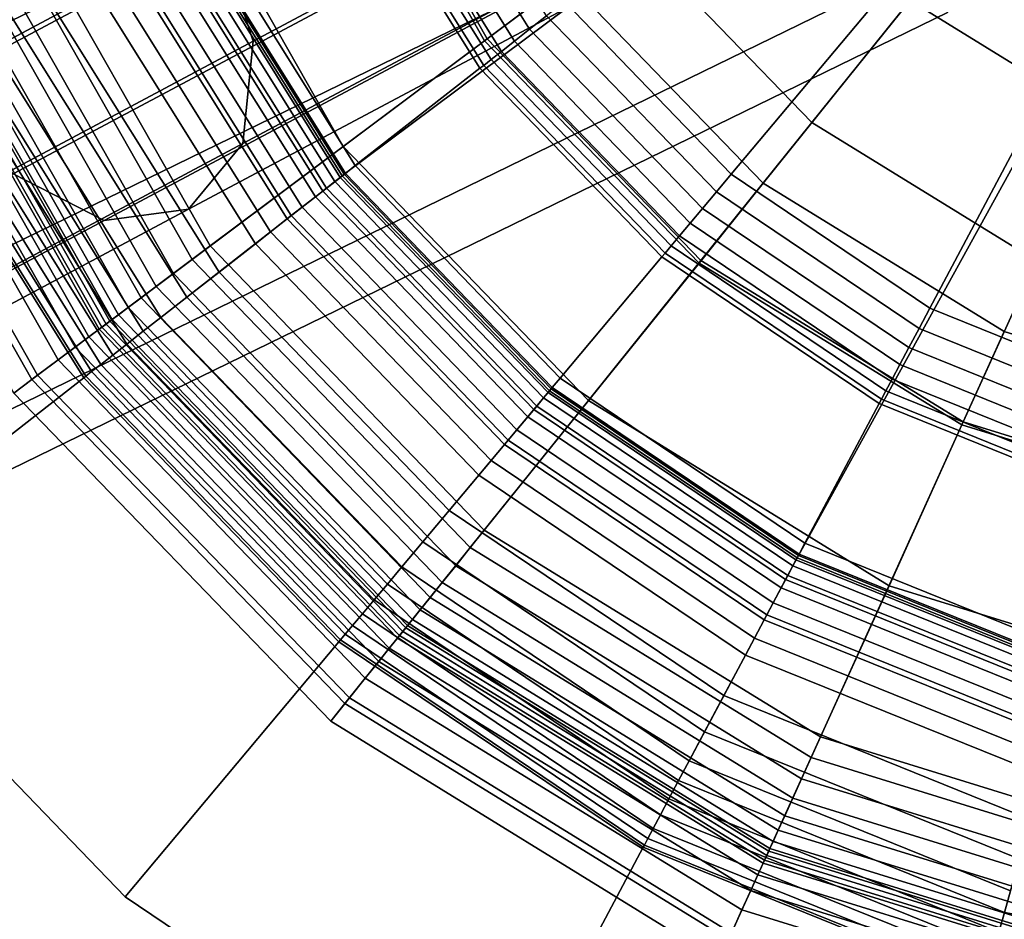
# Model space of a CAD drawing. Extents: x -43.1 to 43.1, y -41.3 to 41.3.
# Tile 469 of 656: x 15.636 to 16.296, y 6.796 to 7.399. Entities that reach past the tile are written whole.
import ezdxf

# ---------------------------------------------------------------- set-up
doc = ezdxf.new("R2010")
doc.units = 0
for name, color, linetype in [('CABLE.1', 18, 'CONTINUOUS'), ('LAMP', 7, 'CONTINUOUS'), ('LAMP_SUPPORT', 18, 'CONTINUOUS'), ('METAL_BASE', 254, 'CONTINUOUS')]:
    doc.layers.add(name, color=color, linetype=linetype)

msp = doc.modelspace()

# ---------------------------------------------------------------- linework, layer by layer
at = {"layer": 'CABLE.1'}
for points in [[(15.7678, 7.4594, 5.2232), (15.7924, 7.3842, 5.2379), (16.2948, 7.6518, 5.8841), (16.2728, 7.7284, 5.8728)], [(15.5818, 7.3566, 5.4519), (15.5573, 7.4318, 5.4371), (16.0243, 7.6805, 6.0379), (16.0463, 7.604, 6.0493)], [(15.7924, 7.3842, 5.2379), (15.7854, 7.3155, 5.2794), (16.2804, 7.5791, 5.9161), (16.2948, 7.6518, 5.8841)], [(15.6313, 7.2952, 5.436), (15.5818, 7.3566, 5.4519), (16.0463, 7.604, 6.0493), (16.0985, 7.5441, 6.037)], [(15.7854, 7.3155, 5.2794), (15.7489, 7.2715, 5.3364), (16.2337, 7.5297, 5.9601), (16.2804, 7.5791, 5.9161)], [(14.9954, 7.2213, 4.8186), (15.0415, 7.2232, 4.7524), (15.6572, 7.5519, 5.2814), (15.6008, 7.5445, 5.3387)], [(15.0415, 7.2232, 4.7524), (15.0951, 7.188, 4.7036), (15.7184, 7.5208, 5.2391), (15.6572, 7.5519, 5.2814)], [(15.6924, 7.2641, 5.3937), (15.6313, 7.2952, 5.436), (16.0985, 7.5441, 6.037), (16.1672, 7.5169, 6.0043)], [(15.7489, 7.2715, 5.3364), (15.6924, 7.2641, 5.3937), (16.1672, 7.5169, 6.0043), (16.2337, 7.5297, 5.9601)], [(15.0951, 7.188, 4.7036), (15.1417, 7.1251, 4.6853), (15.7678, 7.4594, 5.2232), (15.7184, 7.5208, 5.2391)], [(15.1417, 7.1251, 4.6853), (15.169, 7.0514, 4.7024), (15.7924, 7.3842, 5.2379), (15.7678, 7.4594, 5.2232)], [(15.169, 7.0514, 4.7024), (15.1696, 6.9866, 4.7503), (15.7854, 7.3155, 5.2794), (15.7924, 7.3842, 5.2379)], [(15.1696, 6.9866, 4.7503), (15.1433, 6.9481, 4.8161), (15.7489, 7.2715, 5.3364), (15.7854, 7.3155, 5.2794)], [(15.0972, 6.9462, 4.8823), (15.0436, 6.9815, 4.9311), (15.6313, 7.2952, 5.436), (15.6924, 7.2641, 5.3937)], [(15.1433, 6.9481, 4.8161), (15.0972, 6.9462, 4.8823), (15.6924, 7.2641, 5.3937), (15.7489, 7.2715, 5.3364)]]:
    msp.add_3dface(points, dxfattribs=at)
at = {"layer": 'LAMP'}
for points in [[(16.0024, 7.4255, 13.367), (16.1342, 7.289, 13.367), (16.6088, 7.8793, 13.367), (15.9086, 7.5906, 13.367)], [(16.2328, 7.4115, 16.4972), (16.1283, 7.5197, 16.4972), (16.6088, 7.8793, 16.4972), (16.3609, 7.3327, 16.4972)], [(16.2959, 7.1895, 13.367), (16.4773, 7.1334, 13.367), (16.6088, 7.8793, 13.367), (16.1342, 7.289, 13.367)], [(15.9492, 7.3858, 16.4176), (15.8472, 7.5653, 16.4176), (15.9568, 7.6105, 16.4759), (16.0441, 7.4568, 16.4759)], [(16.0024, 7.4255, 13.367), (15.9086, 7.5906, 13.367), (15.8452, 7.5645, 13.8664), (15.9475, 7.3845, 13.8664)], [(15.9475, 7.3845, 13.8664), (15.8452, 7.5645, 13.8664), (15.6188, 7.4712, 13.8588), (15.7514, 7.2378, 13.8588)], [(15.8526, 7.3135, 16.3306), (15.7357, 7.5194, 16.3306), (15.8472, 7.5653, 16.4176), (15.9492, 7.3858, 16.4176)], [(15.7635, 7.2469, 16.2234), (15.6328, 7.477, 16.2234), (15.7357, 7.5194, 16.3306), (15.8526, 7.3135, 16.3306)], [(16.1669, 7.3296, 16.4759), (16.0441, 7.4568, 16.4759), (16.1283, 7.5197, 16.4972), (16.2328, 7.4115, 16.4972)], [(15.6909, 7.1926, 16.1042), (15.549, 7.4424, 16.1042), (15.6328, 7.477, 16.2234), (15.7635, 7.2469, 16.2234)], [(15.7514, 7.2378, 13.8588), (15.6188, 7.4712, 13.8588), (15.6043, 7.4652, 13.8601), (15.7389, 7.2284, 13.8601)], [(15.7389, 7.2284, 13.8601), (15.6043, 7.4652, 13.8601), (15.591, 7.4597, 13.8647), (15.7273, 7.2198, 13.8647)], [(15.7171, 7.2121, 13.8722), (15.5792, 7.4549, 13.8722), (15.5693, 7.4508, 13.8822), (15.7085, 7.2057, 13.8822)], [(15.7273, 7.2198, 13.8647), (15.591, 7.4597, 13.8647), (15.5792, 7.4549, 13.8722), (15.7171, 7.2121, 13.8722)], [(16.0926, 7.2372, 16.4176), (15.9492, 7.3858, 16.4176), (16.0441, 7.4568, 16.4759), (16.1669, 7.3296, 16.4759)], [(15.7019, 7.2008, 13.8943), (15.5617, 7.4477, 13.8943), (15.5568, 7.4456, 13.9082), (15.6977, 7.1976, 13.9082)], [(15.7085, 7.2057, 13.8822), (15.5693, 7.4508, 13.8822), (15.5617, 7.4477, 13.8943), (15.7019, 7.2008, 13.8943)], [(15.644, 7.1575, 15.9815), (15.4948, 7.4201, 15.9815), (15.549, 7.4424, 16.1042), (15.6909, 7.1926, 16.1042)], [(15.689, 7.1911, 14.4272), (15.5468, 7.4415, 14.4272), (15.5388, 7.4382, 14.7202), (15.6821, 7.186, 14.7202)], [(15.6937, 7.1946, 14.1573), (15.5521, 7.4437, 14.1573), (15.5468, 7.4415, 14.4272), (15.689, 7.1911, 14.4272)], [(15.6961, 7.1964, 13.9233), (15.555, 7.4449, 13.9233), (15.5521, 7.4437, 14.1573), (15.6937, 7.1946, 14.1573)], [(15.6977, 7.1976, 13.9082), (15.5568, 7.4456, 13.9082), (15.555, 7.4449, 13.9233), (15.6961, 7.1964, 13.9233)], [(15.6821, 7.186, 14.7202), (15.5388, 7.4382, 14.7202), (15.5283, 7.4339, 15.0232), (15.673, 7.1791, 15.0232)], [(15.6615, 7.1706, 15.3235), (15.5151, 7.4284, 15.3235), (15.4992, 7.4219, 15.6079), (15.6478, 7.1603, 15.6079)], [(15.673, 7.1791, 15.0232), (15.5283, 7.4339, 15.0232), (15.5151, 7.4284, 15.3235), (15.6615, 7.1706, 15.3235)], [(15.6478, 7.1603, 15.6079), (15.4992, 7.4219, 15.6079), (15.4807, 7.4143, 15.8637), (15.6318, 7.1483, 15.8637)], [(16.1342, 7.289, 13.367), (16.0024, 7.4255, 13.367), (15.9475, 7.3845, 13.8664), (16.0913, 7.2355, 13.8664)], [(15.6318, 7.1483, 15.8637), (15.4807, 7.4143, 15.8637), (15.4948, 7.4201, 15.9815), (15.644, 7.1575, 15.9815)], [(16.3175, 7.237, 16.4759), (16.1669, 7.3296, 16.4759), (16.2328, 7.4115, 16.4972), (16.3609, 7.3327, 16.4972)], [(16.0913, 7.2355, 13.8664), (15.9475, 7.3845, 13.8664), (15.7514, 7.2378, 13.8588), (15.9379, 7.0447, 13.8588)], [(16.0171, 7.1433, 16.3306), (15.8526, 7.3135, 16.3306), (15.9492, 7.3858, 16.4176), (16.0926, 7.2372, 16.4176)], [(16.2685, 7.129, 16.4176), (16.0926, 7.2372, 16.4176), (16.1669, 7.3296, 16.4759), (16.3175, 7.237, 16.4759)], [(15.9473, 7.0565, 16.2234), (15.7635, 7.2469, 16.2234), (15.8526, 7.3135, 16.3306), (16.0171, 7.1433, 16.3306)], [(16.2959, 7.1895, 13.367), (16.1342, 7.289, 13.367), (16.0913, 7.2355, 13.8664), (16.2676, 7.1271, 13.8664)], [(15.8905, 6.9859, 16.1042), (15.6909, 7.1926, 16.1042), (15.7635, 7.2469, 16.2234), (15.9473, 7.0565, 16.2234)], [(15.9379, 7.0447, 13.8588), (15.7514, 7.2378, 13.8588), (15.7389, 7.2284, 13.8601), (15.9281, 7.0325, 13.8601)], [(16.2187, 7.0192, 16.3306), (16.0171, 7.1433, 16.3306), (16.0926, 7.2372, 16.4176), (16.2685, 7.129, 16.4176)], [(16.4658, 7.068, 16.4176), (16.2685, 7.129, 16.4176), (16.3175, 7.237, 16.4759), (16.4864, 7.1847, 16.4759)], [(16.2676, 7.1271, 13.8664), (16.0913, 7.2355, 13.8664), (15.9379, 7.0447, 13.8588), (16.1665, 6.9041, 13.8588)], [(15.9281, 7.0325, 13.8601), (15.7389, 7.2284, 13.8601), (15.7273, 7.2198, 13.8647), (15.919, 7.0213, 13.8647)], [(15.919, 7.0213, 13.8647), (15.7273, 7.2198, 13.8647), (15.7171, 7.2121, 13.8722), (15.911, 7.0113, 13.8722)], [(15.911, 7.0113, 13.8722), (15.7171, 7.2121, 13.8722), (15.7085, 7.2057, 13.8822), (15.9043, 7.003, 13.8822)], [(15.9043, 7.003, 13.8822), (15.7085, 7.2057, 13.8822), (15.7019, 7.2008, 13.8943), (15.8991, 6.9966, 13.8943)], [(15.8958, 6.9924, 13.9082), (15.6977, 7.1976, 13.9082), (15.6961, 7.1964, 13.9233), (15.8946, 6.9909, 13.9233)], [(15.8991, 6.9966, 13.8943), (15.7019, 7.2008, 13.8943), (15.6977, 7.1976, 13.9082), (15.8958, 6.9924, 13.9082)], [(15.8538, 6.9402, 15.9815), (15.644, 7.1575, 15.9815), (15.6909, 7.1926, 16.1042), (15.8905, 6.9859, 16.1042)], [(15.889, 6.984, 14.4272), (15.689, 7.1911, 14.4272), (15.6821, 7.186, 14.7202), (15.8836, 6.9773, 14.7202)], [(15.8927, 6.9885, 14.1573), (15.6937, 7.1946, 14.1573), (15.689, 7.1911, 14.4272), (15.889, 6.984, 14.4272)], [(15.8946, 6.9909, 13.9233), (15.6961, 7.1964, 13.9233), (15.6937, 7.1946, 14.1573), (15.8927, 6.9885, 14.1573)], [(15.8836, 6.9773, 14.7202), (15.6821, 7.186, 14.7202), (15.673, 7.1791, 15.0232), (15.8765, 6.9684, 15.0232)], [(16.4773, 7.1334, 13.367), (16.2959, 7.1895, 13.367), (16.2676, 7.1271, 13.8664), (16.4654, 7.0658, 13.8664)], [(15.8765, 6.9684, 15.0232), (15.673, 7.1791, 15.0232), (15.6615, 7.1706, 15.3235), (15.8675, 6.9573, 15.3235)], [(15.8675, 6.9573, 15.3235), (15.6615, 7.1706, 15.3235), (15.6478, 7.1603, 15.6079), (15.8568, 6.9439, 15.6079)], [(15.8568, 6.9439, 15.6079), (15.6478, 7.1603, 15.6079), (15.6318, 7.1483, 15.8637), (15.8443, 6.9283, 15.8637)], [(15.8443, 6.9283, 15.8637), (15.6318, 7.1483, 15.8637), (15.644, 7.1575, 15.9815), (15.8538, 6.9402, 15.9815)], [(16.1727, 6.9178, 16.2234), (15.9473, 7.0565, 16.2234), (16.0171, 7.1433, 16.3306), (16.2187, 7.0192, 16.3306)], [(16.4654, 7.0658, 13.8664), (16.2676, 7.1271, 13.8664), (16.1665, 6.9041, 13.8588), (16.4229, 6.8247, 13.8588)], [(16.4449, 6.9492, 16.3306), (16.2187, 7.0192, 16.3306), (16.2685, 7.129, 16.4176), (16.4658, 7.068, 16.4176)], [(16.1353, 6.8353, 16.1042), (15.8905, 6.9859, 16.1042), (15.9473, 7.0565, 16.2234), (16.1727, 6.9178, 16.2234)], [(16.1665, 6.9041, 13.8588), (15.9379, 7.0447, 13.8588), (15.9281, 7.0325, 13.8601), (16.16, 6.8898, 13.8601)], [(16.16, 6.8898, 13.8601), (15.9281, 7.0325, 13.8601), (15.919, 7.0213, 13.8647), (16.1541, 6.8767, 13.8647)], [(16.1541, 6.8767, 13.8647), (15.919, 7.0213, 13.8647), (15.911, 7.0113, 13.8722), (16.1488, 6.865, 13.8722)], [(16.4255, 6.8396, 16.2234), (16.1727, 6.9178, 16.2234), (16.2187, 7.0192, 16.3306), (16.4449, 6.9492, 16.3306)], [(16.1488, 6.865, 13.8722), (15.911, 7.0113, 13.8722), (15.9043, 7.003, 13.8822), (16.1443, 6.8553, 13.8822)], [(16.1443, 6.8553, 13.8822), (15.9043, 7.003, 13.8822), (15.8991, 6.9966, 13.8943), (16.1409, 6.8478, 13.8943)], [(16.1388, 6.843, 13.9082), (15.8958, 6.9924, 13.9082), (15.8946, 6.9909, 13.9233), (16.138, 6.8412, 13.9233)], [(16.1409, 6.8478, 13.8943), (15.8991, 6.9966, 13.8943), (15.8958, 6.9924, 13.9082), (16.1388, 6.843, 13.9082)], [(16.1111, 6.7819, 15.9815), (15.8538, 6.9402, 15.9815), (15.8905, 6.9859, 16.1042), (16.1353, 6.8353, 16.1042)], [(16.1367, 6.8384, 14.1573), (15.8927, 6.9885, 14.1573), (15.889, 6.984, 14.4272), (16.1343, 6.8331, 14.4272)], [(16.138, 6.8412, 13.9233), (15.8946, 6.9909, 13.9233), (15.8927, 6.9885, 14.1573), (16.1367, 6.8384, 14.1573)], [(16.1343, 6.8331, 14.4272), (15.889, 6.984, 14.4272), (15.8836, 6.9773, 14.7202), (16.1307, 6.8253, 14.7202)], [(16.1307, 6.8253, 14.7202), (15.8836, 6.9773, 14.7202), (15.8765, 6.9684, 15.0232), (16.126, 6.8149, 15.0232)], [(16.126, 6.8149, 15.0232), (15.8765, 6.9684, 15.0232), (15.8675, 6.9573, 15.3235), (16.1201, 6.8019, 15.3235)], [(16.1201, 6.8019, 15.3235), (15.8675, 6.9573, 15.3235), (15.8568, 6.9439, 15.6079), (16.113, 6.7863, 15.6079)], [(16.113, 6.7863, 15.6079), (15.8568, 6.9439, 15.6079), (15.8443, 6.9283, 15.8637), (16.1048, 6.768, 15.8637)], [(16.1048, 6.768, 15.8637), (15.8443, 6.9283, 15.8637), (15.8538, 6.9402, 15.9815), (16.1111, 6.7819, 15.9815)], [(16.4098, 6.7503, 16.1042), (16.1353, 6.8353, 16.1042), (16.1727, 6.9178, 16.2234), (16.4255, 6.8396, 16.2234)], [(16.4229, 6.8247, 13.8588), (16.1665, 6.9041, 13.8588), (16.16, 6.8898, 13.8601), (16.4202, 6.8093, 13.8601)], [(16.4202, 6.8093, 13.8601), (16.16, 6.8898, 13.8601), (16.1541, 6.8767, 13.8647), (16.4177, 6.7951, 13.8647)], [(16.4177, 6.7951, 13.8647), (16.1541, 6.8767, 13.8647), (16.1488, 6.865, 13.8722), (16.4155, 6.7825, 13.8722)], [(16.4155, 6.7825, 13.8722), (16.1488, 6.865, 13.8722), (16.1443, 6.8553, 13.8822), (16.4136, 6.7719, 13.8822)], [(16.4136, 6.7719, 13.8822), (16.1443, 6.8553, 13.8822), (16.1409, 6.8478, 13.8943), (16.4122, 6.7638, 13.8943)], [(16.4122, 6.7638, 13.8943), (16.1409, 6.8478, 13.8943), (16.1388, 6.843, 13.9082), (16.4112, 6.7586, 13.9082)], [(16.4109, 6.7567, 13.9233), (16.138, 6.8412, 13.9233), (16.1367, 6.8384, 14.1573), (16.4104, 6.7537, 14.1573)], [(16.4112, 6.7586, 13.9082), (16.1388, 6.843, 13.9082), (16.138, 6.8412, 13.9233), (16.4109, 6.7567, 13.9233)], [(16.3996, 6.6926, 15.9815), (16.1111, 6.7819, 15.9815), (16.1353, 6.8353, 16.1042), (16.4098, 6.7503, 16.1042)], [(16.4104, 6.7537, 14.1573), (16.1367, 6.8384, 14.1573), (16.1343, 6.8331, 14.4272), (16.4094, 6.7479, 14.4272)], [(16.4094, 6.7479, 14.4272), (16.1343, 6.8331, 14.4272), (16.1307, 6.8253, 14.7202), (16.4079, 6.7395, 14.7202)], [(16.4079, 6.7395, 14.7202), (16.1307, 6.8253, 14.7202), (16.126, 6.8149, 15.0232), (16.4059, 6.7282, 15.0232)], [(16.4059, 6.7282, 15.0232), (16.126, 6.8149, 15.0232), (16.1201, 6.8019, 15.3235), (16.4034, 6.7142, 15.3235)], [(16.4034, 6.7142, 15.3235), (16.1201, 6.8019, 15.3235), (16.113, 6.7863, 15.6079), (16.4004, 6.6973, 15.6079)]]:
    msp.add_3dface(points, dxfattribs=at)
at = {"layer": 'LAMP_SUPPORT'}
for points in [[(16.5829, 7.8828, 12.7749), (16.6101, 7.8599, 12.7749), (15.8533, 7.295, 12.7749), (15.7474, 7.4645, 12.7749)], [(16.6101, 7.8599, 12.7749), (16.1579, 7.0394, 12.7749), (15.9922, 7.1512, 12.7749), (15.8533, 7.295, 12.7749)], [(16.6101, 7.8599, 12.7749), (16.3432, 6.9645, 12.7749), (16.1579, 7.0394, 12.7749)], [(15.6183, 7.6371, 13.7394), (15.6911, 7.437, 13.7394), (15.6073, 7.3961, 13.7394), (15.5278, 7.6146, 13.7394)], [(16.0014, 7.4106, 8.9914), (16.1129, 7.2951, 8.9914), (16.3406, 7.5664, 8.9914), (16.2804, 7.6287, 8.9914)], [(16.1129, 7.2951, 8.9914), (16.2461, 7.2053, 8.9914), (16.4123, 7.518, 8.9914), (16.3406, 7.5664, 8.9914)], [(15.8777, 7.528, 9.0055), (15.9675, 7.3842, 9.0055), (15.9777, 7.3922, 8.9979), (15.8893, 7.5337, 8.9979)], [(15.8893, 7.5337, 8.9979), (15.9777, 7.3922, 8.9979), (15.9891, 7.4011, 8.9931), (15.9023, 7.54, 8.9931)], [(15.8677, 7.5231, 9.0155), (15.9588, 7.3773, 9.0155), (15.9675, 7.3842, 9.0055), (15.8777, 7.528, 9.0055)], [(15.8597, 7.5192, 9.0276), (15.9518, 7.3719, 9.0276), (15.9588, 7.3773, 9.0155), (15.8677, 7.5231, 9.0155)], [(15.7559, 7.4686, 10.0789), (15.8608, 7.3008, 10.0789), (15.9443, 7.366, 9.0568), (15.8512, 7.5151, 9.0568)], [(15.8512, 7.5151, 9.0568), (15.9443, 7.366, 9.0568), (15.9469, 7.368, 9.0415), (15.8541, 7.5165, 9.0415)], [(15.8541, 7.5165, 9.0415), (15.9469, 7.368, 9.0415), (15.9518, 7.3719, 9.0276), (15.8597, 7.5192, 9.0276)], [(16.2461, 7.2053, 8.9914), (16.395, 7.1451, 8.9914), (16.4926, 7.4856, 8.9914), (16.4123, 7.518, 8.9914)], [(15.7484, 7.4649, 10.0942), (15.8542, 7.2956, 10.0942), (15.8608, 7.3008, 10.0789), (15.7559, 7.4686, 10.0789)], [(15.731, 7.4565, 10.1081), (15.839, 7.2837, 10.1081), (15.8542, 7.2956, 10.0942), (15.7484, 7.4649, 10.0942)], [(15.7403, 7.461, 13.7054), (15.8471, 7.2901, 13.7054), (15.8414, 7.2857, 13.7167), (15.7338, 7.4578, 13.7167)], [(15.7444, 7.463, 13.6925), (15.8507, 7.2929, 13.6925), (15.8471, 7.2901, 13.7054), (15.7403, 7.461, 13.7054)], [(15.7459, 7.4637, 13.6786), (15.852, 7.2939, 13.6786), (15.8507, 7.2929, 13.6925), (15.7444, 7.463, 13.6925)], [(15.7474, 7.4645, 12.7749), (15.8533, 7.295, 12.7749), (15.852, 7.2939, 13.6786), (15.7459, 7.4637, 13.6786)], [(15.707, 7.4447, 10.1202), (15.8179, 7.2673, 10.1202), (15.839, 7.2837, 10.1081), (15.731, 7.4565, 10.1081)], [(15.7338, 7.4578, 13.7167), (15.8414, 7.2857, 13.7167), (15.834, 7.2798, 13.7261), (15.7253, 7.4537, 13.7261)], [(15.7152, 7.4487, 13.7333), (15.8251, 7.2729, 13.7333), (15.815, 7.265, 13.7378), (15.7037, 7.4431, 13.7378)], [(15.7253, 7.4537, 13.7261), (15.834, 7.2798, 13.7261), (15.8251, 7.2729, 13.7333), (15.7152, 7.4487, 13.7333)], [(15.6795, 7.4313, 10.1302), (15.7938, 7.2484, 10.1302), (15.8179, 7.2673, 10.1202), (15.707, 7.4447, 10.1202)], [(15.7037, 7.4431, 13.7378), (15.815, 7.265, 13.7378), (15.804, 7.2564, 13.7394), (15.6911, 7.437, 13.7394)], [(15.6911, 7.437, 13.7394), (15.804, 7.2564, 13.7394), (15.7305, 7.199, 13.7394), (15.6073, 7.3961, 13.7394)], [(15.6518, 7.4178, 10.1378), (15.7695, 7.2294, 10.1378), (15.7938, 7.2484, 10.1302), (15.6795, 7.4313, 10.1302)], [(15.627, 7.4058, 10.1425), (15.7478, 7.2125, 10.1425), (15.7695, 7.2294, 10.1378), (15.6518, 7.4178, 10.1378)], [(15.9891, 7.4011, 8.9931), (16.1029, 7.2832, 8.9931), (16.1129, 7.2951, 8.9914), (16.0014, 7.4106, 8.9914)], [(15.6073, 7.3961, 10.1442), (15.7305, 7.199, 10.1442), (15.7478, 7.2125, 10.1425), (15.627, 7.4058, 10.1425)], [(15.5938, 7.3895, 10.146), (15.7186, 7.1897, 10.146), (15.7305, 7.199, 10.1442), (15.6073, 7.3961, 10.1442)], [(15.6073, 7.3961, 13.7394), (15.7305, 7.199, 13.7394), (15.7186, 7.1897, 13.7377), (15.5938, 7.3895, 13.7377)], [(15.9777, 7.3922, 8.9979), (16.0937, 7.2721, 8.9979), (16.1029, 7.2832, 8.9931), (15.9891, 7.4011, 8.9931)], [(15.5814, 7.3835, 10.1509), (15.7077, 7.1812, 10.1509), (15.7186, 7.1897, 10.146), (15.5938, 7.3895, 10.146)], [(15.5938, 7.3895, 13.7377), (15.7186, 7.1897, 13.7377), (15.7077, 7.1812, 13.7328), (15.5814, 7.3835, 13.7328)], [(15.9675, 7.3842, 9.0055), (16.0853, 7.2622, 9.0055), (16.0937, 7.2721, 8.9979), (15.9777, 7.3922, 8.9979)], [(15.5704, 7.3781, 10.1587), (15.6981, 7.1737, 10.1587), (15.7077, 7.1812, 10.1509), (15.5814, 7.3835, 10.1509)], [(15.5814, 7.3835, 13.7328), (15.7077, 7.1812, 13.7328), (15.6981, 7.1737, 13.725), (15.5704, 7.3781, 13.725)], [(15.9588, 7.3773, 9.0155), (16.0782, 7.2537, 9.0155), (16.0853, 7.2622, 9.0055), (15.9675, 7.3842, 9.0055)], [(15.5613, 7.3737, 10.1688), (15.6901, 7.1674, 10.1688), (15.6981, 7.1737, 10.1587), (15.5704, 7.3781, 10.1587)], [(15.5704, 7.3781, 13.725), (15.6981, 7.1737, 13.725), (15.6901, 7.1674, 13.7148), (15.5613, 7.3737, 13.7148)], [(15.9518, 7.3719, 9.0276), (16.0725, 7.2469, 9.0276), (16.0782, 7.2537, 9.0155), (15.9588, 7.3773, 9.0155)], [(15.5498, 7.3681, 10.1948), (15.6801, 7.1596, 10.1948), (15.684, 7.1627, 10.181), (15.5543, 7.3703, 10.181)], [(15.5543, 7.3703, 13.7026), (15.684, 7.1627, 13.7026), (15.6801, 7.1596, 13.6888), (15.5498, 7.3681, 13.6888)], [(15.5543, 7.3703, 10.181), (15.684, 7.1627, 10.181), (15.6901, 7.1674, 10.1688), (15.5613, 7.3737, 10.1688)], [(15.5613, 7.3737, 13.7148), (15.6901, 7.1674, 13.7148), (15.684, 7.1627, 13.7026), (15.5543, 7.3703, 13.7026)], [(15.9469, 7.368, 9.0415), (16.0685, 7.2421, 9.0415), (16.0725, 7.2469, 9.0276), (15.9518, 7.3719, 9.0276)], [(15.5483, 7.3673, 10.2099), (15.6787, 7.1586, 10.2099), (15.6801, 7.1596, 10.1948), (15.5498, 7.3681, 10.1948)], [(15.5498, 7.3681, 13.6888), (15.6801, 7.1596, 13.6888), (15.6787, 7.1586, 13.6738), (15.5483, 7.3673, 13.6738)], [(15.5483, 7.3673, 13.6738), (15.6787, 7.1586, 13.6738), (15.6787, 7.1586, 10.2099), (15.5483, 7.3673, 10.2099)], [(15.8608, 7.3008, 10.0789), (15.9982, 7.1584, 10.0789), (16.0664, 7.2396, 9.0568), (15.9443, 7.366, 9.0568)], [(15.9443, 7.366, 9.0568), (16.0664, 7.2396, 9.0568), (16.0685, 7.2421, 9.0415), (15.9469, 7.368, 9.0415)], [(15.8542, 7.2956, 10.0942), (15.9929, 7.152, 10.0942), (15.9982, 7.1584, 10.0789), (15.8608, 7.3008, 10.0789)], [(15.839, 7.2837, 10.1081), (15.9805, 7.1372, 10.1081), (15.9929, 7.152, 10.0942), (15.8542, 7.2956, 10.0942)], [(15.8471, 7.2901, 13.7054), (15.9871, 7.1451, 13.7054), (15.9825, 7.1396, 13.7167), (15.8414, 7.2857, 13.7167)], [(15.8507, 7.2929, 13.6925), (15.9901, 7.1486, 13.6925), (15.9871, 7.1451, 13.7054), (15.8471, 7.2901, 13.7054)], [(15.852, 7.2939, 13.6786), (15.9911, 7.1499, 13.6786), (15.9901, 7.1486, 13.6925), (15.8507, 7.2929, 13.6925)], [(15.8533, 7.295, 12.7749), (15.9922, 7.1512, 12.7749), (15.9911, 7.1499, 13.6786), (15.852, 7.2939, 13.6786)], [(16.1029, 7.2832, 8.9931), (16.2388, 7.1916, 8.9931), (16.2461, 7.2053, 8.9914), (16.1129, 7.2951, 8.9914)], [(15.8179, 7.2673, 10.1202), (15.9633, 7.1167, 10.1202), (15.9805, 7.1372, 10.1081), (15.839, 7.2837, 10.1081)], [(15.8414, 7.2857, 13.7167), (15.9825, 7.1396, 13.7167), (15.9764, 7.1324, 13.7261), (15.834, 7.2798, 13.7261)], [(16.0937, 7.2721, 8.9979), (16.232, 7.1788, 8.9979), (16.2388, 7.1916, 8.9931), (16.1029, 7.2832, 8.9931)], [(15.834, 7.2798, 13.7261), (15.9764, 7.1324, 13.7261), (15.9691, 7.1237, 13.7333), (15.8251, 7.2729, 13.7333)], [(15.8251, 7.2729, 13.7333), (15.9691, 7.1237, 13.7333), (15.9609, 7.1139, 13.7378), (15.815, 7.265, 13.7378)], [(16.0853, 7.2622, 9.0055), (16.2259, 7.1674, 9.0055), (16.232, 7.1788, 8.9979), (16.0937, 7.2721, 8.9979)], [(15.7938, 7.2484, 10.1302), (15.9436, 7.0933, 10.1302), (15.9633, 7.1167, 10.1202), (15.8179, 7.2673, 10.1202)], [(15.815, 7.265, 13.7378), (15.9609, 7.1139, 13.7378), (15.9519, 7.1032, 13.7394), (15.804, 7.2564, 13.7394)], [(15.804, 7.2564, 13.7394), (15.9519, 7.1032, 13.7394), (15.892, 7.0318, 13.7394), (15.7305, 7.199, 13.7394)], [(16.0782, 7.2537, 9.0155), (16.2207, 7.1576, 9.0155), (16.2259, 7.1674, 9.0055), (16.0853, 7.2622, 9.0055)], [(16.0725, 7.2469, 9.0276), (16.2165, 7.1497, 9.0276), (16.2207, 7.1576, 9.0155), (16.0782, 7.2537, 9.0155)], [(15.7695, 7.2294, 10.1378), (15.9238, 7.0697, 10.1378), (15.9436, 7.0933, 10.1302), (15.7938, 7.2484, 10.1302)], [(16.0685, 7.2421, 9.0415), (16.2136, 7.1442, 9.0415), (16.2165, 7.1497, 9.0276), (16.0725, 7.2469, 9.0276)], [(15.9982, 7.1584, 10.0789), (16.1623, 7.0477, 10.0789), (16.2121, 7.1413, 9.0568), (16.0664, 7.2396, 9.0568)], [(16.0664, 7.2396, 9.0568), (16.2121, 7.1413, 9.0568), (16.2136, 7.1442, 9.0415), (16.0685, 7.2421, 9.0415)], [(15.7478, 7.2125, 10.1425), (15.9061, 7.0486, 10.1425), (15.9238, 7.0697, 10.1378), (15.7695, 7.2294, 10.1378)], [(15.7305, 7.199, 10.1442), (15.892, 7.0318, 10.1442), (15.9061, 7.0486, 10.1425), (15.7478, 7.2125, 10.1425)], [(16.2388, 7.1916, 8.9931), (16.3907, 7.1302, 8.9931), (16.395, 7.1451, 8.9914), (16.2461, 7.2053, 8.9914)], [(15.7186, 7.1897, 10.146), (15.8823, 7.0202, 10.146), (15.892, 7.0318, 10.1442), (15.7305, 7.199, 10.1442)], [(15.7305, 7.199, 13.7394), (15.892, 7.0318, 13.7394), (15.8823, 7.0202, 13.7377), (15.7186, 7.1897, 13.7377)], [(16.232, 7.1788, 8.9979), (16.3867, 7.1163, 8.9979), (16.3907, 7.1302, 8.9931), (16.2388, 7.1916, 8.9931)], [(15.7077, 7.1812, 10.1509), (15.8734, 7.0097, 10.1509), (15.8823, 7.0202, 10.146), (15.7186, 7.1897, 10.146)], [(15.7186, 7.1897, 13.7377), (15.8823, 7.0202, 13.7377), (15.8734, 7.0097, 13.7328), (15.7077, 7.1812, 13.7328)], [(15.6981, 7.1737, 10.1587), (15.8656, 7.0003, 10.1587), (15.8734, 7.0097, 10.1509), (15.7077, 7.1812, 10.1509)], [(15.7077, 7.1812, 13.7328), (15.8734, 7.0097, 13.7328), (15.8656, 7.0003, 13.725), (15.6981, 7.1737, 13.725)], [(16.2259, 7.1674, 9.0055), (16.3831, 7.1038, 9.0055), (16.3867, 7.1163, 8.9979), (16.232, 7.1788, 8.9979)], [(15.6901, 7.1674, 10.1688), (15.859, 6.9925, 10.1688), (15.8656, 7.0003, 10.1587), (15.6981, 7.1737, 10.1587)], [(15.6981, 7.1737, 13.725), (15.8656, 7.0003, 13.725), (15.859, 6.9925, 13.7148), (15.6901, 7.1674, 13.7148)], [(15.684, 7.1627, 10.181), (15.8541, 6.9866, 10.181), (15.859, 6.9925, 10.1688), (15.6901, 7.1674, 10.1688)], [(15.6901, 7.1674, 13.7148), (15.859, 6.9925, 13.7148), (15.8541, 6.9866, 13.7026), (15.684, 7.1627, 13.7026)], [(16.2207, 7.1576, 9.0155), (16.3801, 7.0932, 9.0155), (16.3831, 7.1038, 9.0055), (16.2259, 7.1674, 9.0055)], [(15.6787, 7.1586, 10.2099), (15.8498, 6.9815, 10.2099), (15.8509, 6.9828, 10.1948), (15.6801, 7.1596, 10.1948)], [(15.6801, 7.1596, 13.6888), (15.8509, 6.9828, 13.6888), (15.8498, 6.9815, 13.6738), (15.6787, 7.1586, 13.6738)], [(15.6787, 7.1586, 13.6738), (15.8498, 6.9815, 13.6738), (15.8498, 6.9815, 10.2099), (15.6787, 7.1586, 10.2099)], [(15.6801, 7.1596, 10.1948), (15.8509, 6.9828, 10.1948), (15.8541, 6.9866, 10.181), (15.684, 7.1627, 10.181)], [(15.684, 7.1627, 13.7026), (15.8541, 6.9866, 13.7026), (15.8509, 6.9828, 13.6888), (15.6801, 7.1596, 13.6888)], [(15.9929, 7.152, 10.0942), (16.1584, 7.0404, 10.0942), (16.1623, 7.0477, 10.0789), (15.9982, 7.1584, 10.0789)], [(16.2165, 7.1497, 9.0276), (16.3776, 7.0847, 9.0276), (16.3801, 7.0932, 9.0155), (16.2207, 7.1576, 9.0155)], [(15.9805, 7.1372, 10.1081), (16.1493, 7.0233, 10.1081), (16.1584, 7.0404, 10.0942), (15.9929, 7.152, 10.0942)], [(15.9922, 7.1512, 12.7749), (16.1579, 7.0394, 12.7749), (16.1571, 7.0379, 13.6786), (15.9911, 7.1499, 13.6786)], [(15.9871, 7.1451, 13.7054), (16.1542, 7.0324, 13.7054), (16.1508, 7.0261, 13.7167), (15.9825, 7.1396, 13.7167)], [(15.9901, 7.1486, 13.6925), (16.1563, 7.0365, 13.6925), (16.1542, 7.0324, 13.7054), (15.9871, 7.1451, 13.7054)], [(15.9911, 7.1499, 13.6786), (16.1571, 7.0379, 13.6786), (16.1563, 7.0365, 13.6925), (15.9901, 7.1486, 13.6925)], [(16.2121, 7.1413, 9.0568), (16.375, 7.0755, 9.0568), (16.3759, 7.0786, 9.0415), (16.2136, 7.1442, 9.0415)], [(16.2136, 7.1442, 9.0415), (16.3759, 7.0786, 9.0415), (16.3776, 7.0847, 9.0276), (16.2165, 7.1497, 9.0276)], [(15.9825, 7.1396, 13.7167), (16.1508, 7.0261, 13.7167), (16.1464, 7.0177, 13.7261), (15.9764, 7.1324, 13.7261)], [(16.1623, 7.0477, 10.0789), (16.3458, 6.9736, 10.0789), (16.375, 7.0755, 9.0568), (16.2121, 7.1413, 9.0568)], [(15.9633, 7.1167, 10.1202), (16.1368, 6.9997, 10.1202), (16.1493, 7.0233, 10.1081), (15.9805, 7.1372, 10.1081)], [(15.9764, 7.1324, 13.7261), (16.1464, 7.0177, 13.7261), (16.141, 7.0077, 13.7333), (15.9691, 7.1237, 13.7333)], [(15.9691, 7.1237, 13.7333), (16.141, 7.0077, 13.7333), (16.135, 6.9964, 13.7378), (15.9609, 7.1139, 13.7378)], [(15.9436, 7.0933, 10.1302), (16.1224, 6.9727, 10.1302), (16.1368, 6.9997, 10.1202), (15.9633, 7.1167, 10.1202)], [(15.9609, 7.1139, 13.7378), (16.135, 6.9964, 13.7378), (16.1285, 6.9841, 13.7394), (15.9519, 7.1032, 13.7394)], [(15.9519, 7.1032, 13.7394), (16.1285, 6.9841, 13.7394), (16.0847, 6.9018, 13.7394), (15.892, 7.0318, 13.7394)], [(15.9238, 7.0697, 10.1378), (16.1079, 6.9455, 10.1378), (16.1224, 6.9727, 10.1302), (15.9436, 7.0933, 10.1302)], [(15.9061, 7.0486, 10.1425), (16.095, 6.9212, 10.1425), (16.1079, 6.9455, 10.1378), (15.9238, 7.0697, 10.1378)], [(15.892, 7.0318, 10.1442), (16.0847, 6.9018, 10.1442), (16.095, 6.9212, 10.1425), (15.9061, 7.0486, 10.1425)], [(16.1584, 7.0404, 10.0942), (16.3435, 6.9656, 10.0942), (16.3458, 6.9736, 10.0789), (16.1623, 7.0477, 10.0789)], [(16.1493, 7.0233, 10.1081), (16.3382, 6.947, 10.1081), (16.3435, 6.9656, 10.0942), (16.1584, 7.0404, 10.0942)], [(16.1579, 7.0394, 12.7749), (16.3432, 6.9645, 12.7749), (16.3427, 6.9629, 13.6786), (16.1571, 7.0379, 13.6786)], [(15.8823, 7.0202, 10.146), (16.0776, 6.8885, 10.146), (16.0847, 6.9018, 10.1442), (15.892, 7.0318, 10.1442)], [(15.892, 7.0318, 13.7394), (16.0847, 6.9018, 13.7394), (16.0776, 6.8885, 13.7377), (15.8823, 7.0202, 13.7377)], [(16.1542, 7.0324, 13.7054), (16.341, 6.9569, 13.7054), (16.339, 6.95, 13.7167), (16.1508, 7.0261, 13.7167)], [(16.1563, 7.0365, 13.6925), (16.3423, 6.9614, 13.6925), (16.341, 6.9569, 13.7054), (16.1542, 7.0324, 13.7054)], [(16.1571, 7.0379, 13.6786), (16.3427, 6.9629, 13.6786), (16.3423, 6.9614, 13.6925), (16.1563, 7.0365, 13.6925)], [(16.1508, 7.0261, 13.7167), (16.339, 6.95, 13.7167), (16.3364, 6.9409, 13.7261), (16.1464, 7.0177, 13.7261)], [(15.8734, 7.0097, 10.1509), (16.0711, 6.8763, 10.1509), (16.0776, 6.8885, 10.146), (15.8823, 7.0202, 10.146)], [(15.8823, 7.0202, 13.7377), (16.0776, 6.8885, 13.7377), (16.0711, 6.8763, 13.7328), (15.8734, 7.0097, 13.7328)], [(16.1368, 6.9997, 10.1202), (16.3308, 6.9213, 10.1202), (16.3382, 6.947, 10.1081), (16.1493, 7.0233, 10.1081)], [(16.1464, 7.0177, 13.7261), (16.3364, 6.9409, 13.7261), (16.3333, 6.9301, 13.7333), (16.141, 7.0077, 13.7333)], [(15.8656, 7.0003, 10.1587), (16.0654, 6.8655, 10.1587), (16.0711, 6.8763, 10.1509), (15.8734, 7.0097, 10.1509)], [(15.8734, 7.0097, 13.7328), (16.0711, 6.8763, 13.7328), (16.0654, 6.8655, 13.725), (15.8656, 7.0003, 13.725)], [(16.141, 7.0077, 13.7333), (16.3333, 6.9301, 13.7333), (16.3298, 6.9177, 13.7378), (16.135, 6.9964, 13.7378)], [(15.859, 6.9925, 10.1688), (16.0606, 6.8565, 10.1688), (16.0654, 6.8655, 10.1587), (15.8656, 7.0003, 10.1587)], [(15.8656, 7.0003, 13.725), (16.0654, 6.8655, 13.725), (16.0606, 6.8565, 13.7148), (15.859, 6.9925, 13.7148)], [(16.1224, 6.9727, 10.1302), (16.3224, 6.8919, 10.1302), (16.3308, 6.9213, 10.1202), (16.1368, 6.9997, 10.1202)], [(15.8541, 6.9866, 10.181), (16.057, 6.8497, 10.181), (16.0606, 6.8565, 10.1688), (15.859, 6.9925, 10.1688)], [(15.859, 6.9925, 13.7148), (16.0606, 6.8565, 13.7148), (16.057, 6.8497, 13.7026), (15.8541, 6.9866, 13.7026)], [(16.135, 6.9964, 13.7378), (16.3298, 6.9177, 13.7378), (16.3259, 6.9043, 13.7394), (16.1285, 6.9841, 13.7394)], [(15.8509, 6.9828, 10.1948), (16.0547, 6.8453, 10.1948), (16.057, 6.8497, 10.181), (15.8541, 6.9866, 10.181)], [(15.8541, 6.9866, 13.7026), (16.057, 6.8497, 13.7026), (16.0547, 6.8453, 13.6888), (15.8509, 6.9828, 13.6888)], [(15.8498, 6.9815, 10.2099), (16.0539, 6.8438, 10.2099), (16.0547, 6.8453, 10.1948), (15.8509, 6.9828, 10.1948)], [(15.8509, 6.9828, 13.6888), (16.0547, 6.8453, 13.6888), (16.0539, 6.8438, 13.6738), (15.8498, 6.9815, 13.6738)], [(15.8498, 6.9815, 13.6738), (16.0539, 6.8438, 13.6738), (16.0539, 6.8438, 10.2099), (15.8498, 6.9815, 10.2099)], [(16.1285, 6.9841, 13.7394), (16.3259, 6.9043, 13.7394), (16.3002, 6.8147, 13.7394), (16.0847, 6.9018, 13.7394)], [(16.1079, 6.9455, 10.1378), (16.3139, 6.8622, 10.1378), (16.3224, 6.8919, 10.1302), (16.1224, 6.9727, 10.1302)], [(16.095, 6.9212, 10.1425), (16.3063, 6.8358, 10.1425), (16.3139, 6.8622, 10.1378), (16.1079, 6.9455, 10.1378)], [(16.0847, 6.9018, 10.1442), (16.3002, 6.8147, 10.1442), (16.3063, 6.8358, 10.1425), (16.095, 6.9212, 10.1425)], [(16.0776, 6.8885, 10.146), (16.2961, 6.8002, 10.146), (16.3002, 6.8147, 10.1442), (16.0847, 6.9018, 10.1442)], [(16.0847, 6.9018, 13.7394), (16.3002, 6.8147, 13.7394), (16.2961, 6.8002, 13.7377), (16.0776, 6.8885, 13.7377)], [(16.0711, 6.8763, 10.1509), (16.2923, 6.7869, 10.1509), (16.2961, 6.8002, 10.146), (16.0776, 6.8885, 10.146)], [(16.0776, 6.8885, 13.7377), (16.2961, 6.8002, 13.7377), (16.2923, 6.7869, 13.7328), (16.0711, 6.8763, 13.7328)], [(16.0654, 6.8655, 10.1587), (16.2889, 6.7752, 10.1587), (16.2923, 6.7869, 10.1509), (16.0711, 6.8763, 10.1509)], [(16.0711, 6.8763, 13.7328), (16.2923, 6.7869, 13.7328), (16.2889, 6.7752, 13.725), (16.0654, 6.8655, 13.725)], [(16.0606, 6.8565, 10.1688), (16.2861, 6.7654, 10.1688), (16.2889, 6.7752, 10.1587), (16.0654, 6.8655, 10.1587)], [(16.0654, 6.8655, 13.725), (16.2889, 6.7752, 13.725), (16.2861, 6.7654, 13.7148), (16.0606, 6.8565, 13.7148)], [(16.057, 6.8497, 10.181), (16.284, 6.758, 10.181), (16.2861, 6.7654, 10.1688), (16.0606, 6.8565, 10.1688)], [(16.0606, 6.8565, 13.7148), (16.2861, 6.7654, 13.7148), (16.284, 6.758, 13.7026), (16.057, 6.8497, 13.7026)], [(16.0547, 6.8453, 10.1948), (16.2826, 6.7532, 10.1948), (16.284, 6.758, 10.181), (16.057, 6.8497, 10.181)], [(16.057, 6.8497, 13.7026), (16.284, 6.758, 13.7026), (16.2826, 6.7532, 13.6888), (16.0547, 6.8453, 13.6888)], [(16.0539, 6.8438, 10.2099), (16.2821, 6.7516, 10.2099), (16.2826, 6.7532, 10.1948), (16.0547, 6.8453, 10.1948)], [(16.0547, 6.8453, 13.6888), (16.2826, 6.7532, 13.6888), (16.2821, 6.7516, 13.6738), (16.0539, 6.8438, 13.6738)], [(16.0539, 6.8438, 13.6738), (16.2821, 6.7516, 13.6738), (16.2821, 6.7516, 10.2099), (16.0539, 6.8438, 10.2099)], [(16.2923, 6.7869, 10.1509), (16.5272, 6.7455, 10.1509), (16.5281, 6.7593, 10.146), (16.2961, 6.8002, 10.146)], [(16.2961, 6.8002, 13.7377), (16.5281, 6.7593, 13.7377), (16.5272, 6.7455, 13.7328), (16.2923, 6.7869, 13.7328)]]:
    msp.add_3dface(points, dxfattribs=at)
at = {"layer": 'METAL_BASE'}
for points in [[(27.0036, 32.0474, 30.106), (27.0311, 32.0239, 30.241), (0.867, 1.3896, 30.241), (0.8395, 1.4131, 30.106)], [(27.0311, 32.0239, 29.9709), (27.0036, 32.0474, 30.106), (0.8395, 1.4131, 30.106), (0.867, 1.3896, 29.9709)], [(27.0311, 32.0239, 30.241), (27.1063, 31.9597, 30.3399), (0.9422, 1.3254, 30.3399), (0.867, 1.3896, 30.241)], [(27.1063, 31.9597, 29.872), (27.0311, 32.0239, 29.9709), (0.867, 1.3896, 29.9709), (0.9422, 1.3254, 29.872)], [(27.1063, 31.9597, 30.3399), (27.209, 31.8719, 30.3761), (1.0449, 1.2377, 30.3761), (0.9422, 1.3254, 30.3399)], [(27.209, 31.8719, 29.8358), (27.1063, 31.9597, 29.872), (0.9422, 1.3254, 29.872), (1.0449, 1.2377, 29.8358)], [(27.209, 31.8719, 30.3761), (27.3117, 31.7842, 30.3399), (1.1476, 1.15, 30.3399), (1.0449, 1.2377, 30.3761)], [(27.3117, 31.7842, 29.872), (27.209, 31.8719, 29.8358), (1.0449, 1.2377, 29.8358), (1.1476, 1.15, 29.872)], [(27.3117, 31.7842, 30.3399), (27.3869, 31.72, 30.241), (1.2228, 1.0858, 30.241), (1.1476, 1.15, 30.3399)], [(27.3869, 31.72, 29.9709), (27.3117, 31.7842, 29.872), (1.1476, 1.15, 29.872), (1.2228, 1.0858, 29.9709)], [(27.3869, 31.72, 30.241), (27.4144, 31.6965, 30.106), (1.2503, 1.0623, 30.106), (1.2228, 1.0858, 30.241)], [(27.4144, 31.6965, 30.106), (27.3869, 31.72, 29.9709), (1.2228, 1.0858, 29.9709), (1.2503, 1.0623, 30.106)], [(25.8107, 20.3207, 20.312), (25.8329, 20.2921, 20.447), (1.159, 1.1418, 20.447), (1.1368, 1.1704, 20.312)], [(25.8329, 20.2921, 20.1769), (25.8107, 20.3207, 20.312), (1.1368, 1.1704, 20.312), (1.159, 1.1418, 20.1769)], [(25.8329, 20.2921, 20.447), (25.8935, 20.214, 20.5459), (1.2196, 1.0637, 20.5459), (1.159, 1.1418, 20.447)], [(25.8935, 20.214, 20.0781), (25.8329, 20.2921, 20.1769), (1.159, 1.1418, 20.1769), (1.2196, 1.0637, 20.0781)], [(25.8935, 20.214, 20.5459), (25.9763, 20.1073, 20.5821), (1.3024, 0.9571, 20.5821), (1.2196, 1.0637, 20.5459)], [(25.9763, 20.1073, 20.0419), (25.8935, 20.214, 20.0781), (1.2196, 1.0637, 20.0781), (1.3024, 0.9571, 20.0419)], [(25.9763, 20.1073, 20.5821), (26.0591, 20.0006, 20.5459), (1.3852, 0.8504, 20.5459), (1.3024, 0.9571, 20.5821)], [(26.0591, 20.0006, 20.0781), (25.9763, 20.1073, 20.0419), (1.3024, 0.9571, 20.0419), (1.3852, 0.8504, 20.0781)], [(26.0591, 20.0006, 20.5459), (26.1197, 19.9225, 20.447), (1.4459, 0.7723, 20.447), (1.3852, 0.8504, 20.5459)], [(26.1197, 19.9225, 20.1769), (26.0591, 20.0006, 20.0781), (1.3852, 0.8504, 20.0781), (1.4459, 0.7723, 20.1769)], [(26.1197, 19.9225, 20.447), (26.1419, 19.8939, 20.312), (1.468, 0.7437, 20.312), (1.4459, 0.7723, 20.447)], [(26.1419, 19.8939, 20.312), (26.1197, 19.9225, 20.1769), (1.4459, 0.7723, 20.1769), (1.468, 0.7437, 20.312)], [(16.021, 7.8891, 11.518), (16.0369, 7.8566, 11.6531), (1.4496, 0.7419, 11.6531), (1.4337, 0.7744, 11.518)], [(16.0369, 7.8566, 11.3829), (16.021, 7.8891, 11.518), (1.4337, 0.7744, 11.518), (1.4496, 0.7419, 11.3829)], [(16.0369, 7.8566, 11.6531), (16.0802, 7.7677, 11.7519), (1.4929, 0.653, 11.7519), (1.4496, 0.7419, 11.6531)], [(16.0802, 7.7677, 11.2841), (16.0369, 7.8566, 11.3829), (1.4496, 0.7419, 11.3829), (1.4929, 0.653, 11.2841)], [(16.0802, 7.7677, 11.7519), (16.1394, 7.6463, 11.7881), (1.5521, 0.5316, 11.7881), (1.4929, 0.653, 11.7519)], [(16.1394, 7.6463, 11.2479), (16.0802, 7.7677, 11.2841), (1.4929, 0.653, 11.2841), (1.5521, 0.5316, 11.2479)], [(16.1394, 7.6463, 11.7881), (16.1986, 7.5249, 11.7519), (1.6113, 0.4102, 11.7519), (1.5521, 0.5316, 11.7881)], [(16.1986, 7.5249, 11.2841), (16.1394, 7.6463, 11.2479), (1.5521, 0.5316, 11.2479), (1.6113, 0.4102, 11.2841)], [(16.1986, 7.5249, 11.7519), (16.2419, 7.4361, 11.6531), (1.6546, 0.3214, 11.6531), (1.6113, 0.4102, 11.7519)], [(16.2419, 7.4361, 11.3829), (16.1986, 7.5249, 11.2841), (1.6113, 0.4102, 11.2841), (1.6546, 0.3214, 11.3829)], [(16.2419, 7.4361, 11.6531), (16.2578, 7.4035, 11.518), (1.6705, 0.2888, 11.518), (1.6546, 0.3214, 11.6531)], [(16.2578, 7.4035, 11.518), (16.2419, 7.4361, 11.3829), (1.6546, 0.3214, 11.3829), (1.6705, 0.2888, 11.518)], [(15.5483, 7.3673, 11.0545), (15.3479, 7.2696, 11.0545), (15.503, 7.0213, 11.0545), (15.6787, 7.1586, 11.0545)], [(15.6787, 7.1586, 11.9415), (15.503, 7.0213, 11.9415), (15.3479, 7.2696, 11.9415), (15.5483, 7.3673, 11.9415)], [(15.5483, 7.3673, 11.0545), (15.6787, 7.1586, 11.0545), (15.6787, 7.1586, 11.9415), (15.5483, 7.3673, 11.9415)], [(15.6787, 7.1586, 11.0545), (15.503, 7.0213, 11.0545), (15.7064, 6.8107, 11.0545), (15.8498, 6.9815, 11.0545)], [(15.8498, 6.9815, 11.9415), (15.7064, 6.8107, 11.9415), (15.503, 7.0213, 11.9415), (15.6787, 7.1586, 11.9415)], [(15.6787, 7.1586, 11.0545), (15.8498, 6.9815, 11.0545), (15.8498, 6.9815, 11.9415), (15.6787, 7.1586, 11.9415)], [(15.503, 7.0213, 11.9415), (15.7064, 6.8107, 11.9415), (15.7064, 6.8107, 11.0545), (15.503, 7.0213, 11.0545)], [(15.8498, 6.9815, 11.0545), (15.7064, 6.8107, 11.0545), (15.9492, 6.6469, 11.0545), (16.0539, 6.8438, 11.0545)], [(16.0539, 6.8438, 11.9415), (15.9492, 6.6469, 11.9415), (15.7064, 6.8107, 11.9415), (15.8498, 6.9815, 11.9415)], [(15.8498, 6.9815, 11.0545), (16.0539, 6.8438, 11.0545), (16.0539, 6.8438, 11.9415), (15.8498, 6.9815, 11.9415)], [(16.0539, 6.8438, 11.0545), (15.9492, 6.6469, 11.0545), (16.2207, 6.5372, 11.0545), (16.2821, 6.7516, 11.0545)], [(16.2821, 6.7516, 11.9415), (16.2207, 6.5372, 11.9415), (15.9492, 6.6469, 11.9415), (16.0539, 6.8438, 11.9415)], [(16.0539, 6.8438, 11.0545), (16.2821, 6.7516, 11.0545), (16.2821, 6.7516, 11.9415), (16.0539, 6.8438, 11.9415)], [(15.7064, 6.8107, 11.9415), (15.9492, 6.6469, 11.9415), (15.9492, 6.6469, 11.0545), (15.7064, 6.8107, 11.0545)]]:
    msp.add_3dface(points, dxfattribs=at)

doc.saveas('drawing.dxf')
